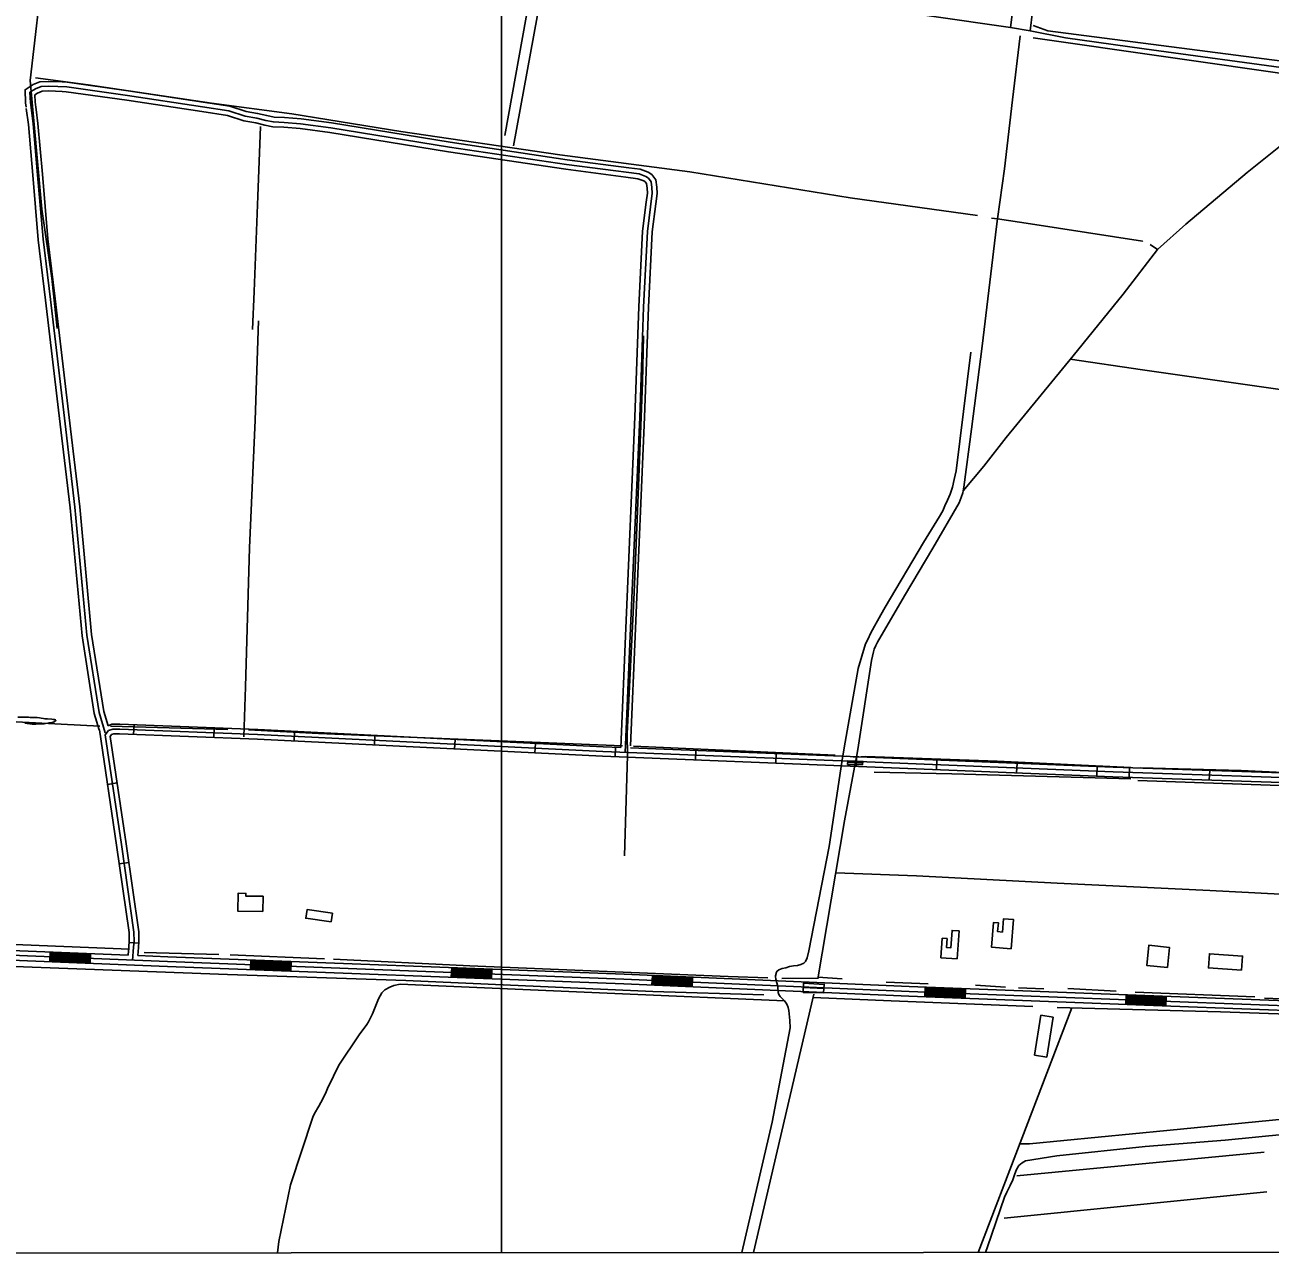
# Model space of a CAD drawing. Extents: x 3279314 to 3317160, y 734079 to 759431.
# Drawn here: x 3284597 to 3288472, y 739456 to 743278 of the extents above; entities that cross this region are included whole.
import ezdxf

# ---------------------------------------------------------------- set-up
doc = ezdxf.new("R2010")
doc.units = 0
for name, color, linetype in [('V-BLDG-OTLN', 7, 'Continuous'), ('V-BRDG-OTLN', 7, 'Continuous'), ('V-DTCH-CNTR', 7, 'Continuous'), ('V-GRID-FRAM', 7, 'Continuous'), ('V-GRID-MAJR', 7, 'Continuous'), ('V-ROAD-CNTR', 7, 'Continuous'), ('V-SITE-VEGE', 7, 'Continuous'), ('V-TOPO-SHOR', 7, 'Continuous')]:
    doc.layers.add(name, color=color, linetype=linetype)

msp = doc.modelspace()

# ---------------------------------------------------------------- linework, layer by layer
at = {"layer": 'V-BLDG-OTLN'}
for points in [[(3285337.9, 740519.1), (3285259.7, 740520.3), (3285260.6, 740575.6), (3285284.8, 740575.3), (3285284.7, 740567.1), (3285338.6, 740566.3)], [(3285549.9, 740486.5), (3285471.2, 740498.1), (3285475.2, 740525.1), (3285553.9, 740513.5)], [(3287498.1, 740371.4), (3287447.3, 740375), (3287451.6, 740435.8), (3287466.5, 740434.7), (3287464.6, 740407), (3287478.4, 740406.1), (3287482.2, 740460), (3287504.2, 740458.4)], [(3287666.3, 740402.9), (3287605.1, 740407.9), (3287611.3, 740484.9), (3287626.1, 740483.7), (3287623.9, 740456.2), (3287639, 740455), (3287642.3, 740496.5), (3287673.6, 740494)], [(3288152.3, 740345), (3288087.9, 740351.3), (3288094, 740413.7), (3288158.4, 740407.4)], [(3288382.7, 740336.3), (3288279.9, 740343.5), (3288283, 740387.2), (3288385.8, 740380)], [(3287738.8, 740072.2), (3287758.6, 740195.9), (3287796.3, 740189.8), (3287776.5, 740066.1)]]:
    msp.add_lwpolyline(points, close=True, dxfattribs=at)
at = {"layer": 'V-BRDG-OTLN'}
for p, q in [((3287157.2, 740983.2), (3287204.2, 740981.2)), ((3287019.4, 740282.5), (3287083, 740279.5))]:
    msp.add_line(p, q, dxfattribs=at)
for points in [[(3287157.5, 740987.9), (3287204.5, 740986.1), (3287203.9, 740976), (3287156.9, 740976.8)], [(3287018.9, 740266.5), (3287019.9, 740296.1), (3287084.3, 740292), (3287081.6, 740265.4)]]:
    msp.add_lwpolyline(points, close=True, dxfattribs=at)
at = {"layer": 'V-DTCH-CNTR'}
msp.add_line((3286189.7, 743483.4), (3286090.4, 742933.4), dxfattribs=at)
for points in [[(3286487.2, 743438.4), (3286964, 743371), (3287411.2, 743306.6), (3287664.1, 743269.7), (3287724.9, 743260), (3287768.7, 743622), (3287828.8, 744130.6), (3287881.3, 744643.5), (3287892.9, 744738.6), (3287903.9, 744851.4), (3287930.3, 745093.3), (3287993.3, 745646.6), (3288042.4, 746074.1)], [(3287837.6, 744748), (3287812.6, 744528.6), (3287783.2, 744254.9), (3287727.7, 743775.4), (3287664.1, 743269.7)], [(3284698, 742332.9), (3284681, 742489.8), (3284649.7, 742704.6), (3284613.8, 743105.2), (3284655.8, 743472.7)], [(3287724.9, 743260), (3287834.8, 743238.1), (3288080.2, 743203.7), (3288551.6, 743138.8), (3288707.5, 743114.1), (3289000.2, 743070.8), (3289411.5, 743009.6), (3289502.3, 742998.1), (3289551.1, 742992.6), (3289872.3, 742944.9), (3290225.8, 742893.6), (3290504.4, 742856.5)], [(3285278.1, 741062.5), (3285283.8, 741218.5), (3285295.8, 741650.8), (3285313.4, 742047.4), (3285324.1, 742356.7)], [(3286463.2, 740692.4), (3286472.2, 741004.7), (3286471.1, 741072.2), (3286493, 741512), (3286505.7, 741816.9), (3286518.9, 742164.8), (3286522.5, 742310.1)], [(3286828.5, 739457.6), (3286922.4, 739863.7), (3286978.3, 740156.8), (3286977.6, 740179.8), (3286974.3, 740210.4), (3286972.1, 740220), (3286969.5, 740228.3), (3286966.4, 740233.8), (3286961, 740240.5), (3286947.2, 740254.4), (3286942.9, 740260.5), (3286941.2, 740266.6), (3286940.3, 740285.3), (3286934, 740308.7), (3286932.3, 740316.5), (3286932.6, 740318.8), (3286935.6, 740330.6), (3286936.8, 740332.6), (3286943.1, 740336.9), (3286953.8, 740341.7), (3286964.5, 740344), (3286976.4, 740347.4), (3286988.8, 740349.6), (3287000.9, 740350.7), (3287011.3, 740353.8), (3287020.5, 740358.3), (3287026.1, 740363.5), (3287031, 740374.7), (3287036.4, 740396.8), (3287100.2, 740721), (3287139.1, 740983.9), (3287146.6, 741028.6), (3287189.5, 741275.4), (3287213.3, 741351.6), (3287220.6, 741367.7), (3287228.8, 741383.8), (3287241.1, 741407.1), (3287249.8, 741423.2), (3287260.6, 741442.1), (3287273.5, 741466), (3287393, 741667.6), (3287443.1, 741747.7), (3287453.3, 741765.5), (3287460, 741781), (3287467.9, 741798.5), (3287475.8, 741817.5), (3287483.2, 741839.1), (3287488.8, 741863.3), (3287494.8, 741890.6), (3287541, 742259.3)], [(3285383, 739456.9), (3285387.7, 739491.8), (3285423.5, 739668.7), (3285493.6, 739879), (3285498.7, 739890), (3285511.9, 739913.5), (3285524.6, 739935.5), (3285534.3, 739958), (3285538.9, 739968), (3285557.2, 740007), (3285574, 740041), (3285637.8, 740135.4), (3285661.6, 740167.3), (3285666.2, 740175.8), (3285678.4, 740200.9), (3285691.6, 740231.4), (3285697.8, 740247.4), (3285707.4, 740265.9), (3285717, 740274.8), (3285733.1, 740283.3), (3285745.2, 740288.2), (3285765.3, 740292.6), (3286432.9, 740264.1), (3286960.7, 740240.8)], [(3287586.2, 739458), (3287592.2, 739475.8), (3287645.6, 739629.9), (3287652.7, 739645.8), (3287663.2, 739666.2), (3287671.4, 739684.1), (3287677.4, 739702.2), (3287682.6, 739716), (3287690.2, 739728.1), (3287700.2, 739736.6), (3287710.4, 739743), (3287808.4, 739758.6), (3288082.9, 739787.2), (3288331.7, 739807.8), (3288520.8, 739825.7), (3288739.8, 739848.4), (3288961.2, 739865.2), (3289226.1, 739891.3), (3289509, 739922.7), (3289724.3, 739943.7)]]:
    msp.add_lwpolyline(points, dxfattribs=at)
at = {"layer": 'V-GRID-FRAM'}
msp.add_lwpolyline([(3283455.7, 757641.4), (3314923.7, 757657.4), (3314940.9, 739471.9), (3283457, 739455.9), (3283455.7, 757641.4)], dxfattribs=at)
at = {"layer": 'V-GRID-MAJR'}
msp.add_spline([(3286080.7, 739457.2), (3286079.8, 745518), (3286078.9, 751579.8), (3286078, 757641.7), (3286078, 757642.7)], degree=3, dxfattribs=at)
at = {"layer": 'V-ROAD-CNTR'}
for p, q in [((3284935.6, 741070.1), (3284936.8, 741100)), ((3285185.4, 741060.3), (3285186.6, 741090.2)), ((3285435, 741049.3), (3285436.5, 741079.3)), ((3285684.7, 741036.9), (3285686.2, 741066.9)), ((3285934.4, 741024.6), (3285935.9, 741054.6)), ((3286184.1, 741012.2), (3286185.6, 741042.2)), ((3286434, 741000.3), (3286435.2, 741030.2)), ((3286683.8, 740990.4), (3286685, 741020.3)), ((3286933.6, 740980.5), (3286934.8, 741010.5)), ((3287183.4, 740970.6), (3287184.6, 741000.6)), ((3287433.2, 740960.5), (3287434.4, 740990.5)), ((3287683, 740950.5), (3287684.2, 740980.4)), ((3287932.8, 740940.4), (3287934, 740970.4)), ((3288033.8, 740966.7), (3288032.8, 740936.7)), ((3288283.7, 740958.2), (3288282.6, 740928.2)), ((3284884.3, 740918.9), (3284854.7, 740914.4)), ((3284920.8, 740671.4), (3284891.1, 740667.2)), ((3284951.4, 740420.4), (3284921.5, 740422.5)), ((3284675, 740362.7), (3284676.2, 740392.7)), ((3284799.9, 740357.7), (3284801.1, 740387.7)), ((3285299.5, 740338.1), (3285300.7, 740368.1)), ((3285424.4, 740333.3), (3285425.6, 740363.3)), ((3285924.1, 740314.3), (3285925.2, 740344.3)), ((3286049, 740309.5), (3286050.1, 740339.5)), ((3286548.5, 740290), (3286549.8, 740320)), ((3286673.4, 740284.6), (3286674.7, 740314.5)), ((3287398.9, 740283.3), (3287397.8, 740253.4)), ((3287523.8, 740278.6), (3287522.7, 740248.6)), ((3288023.5, 740259.7), (3288022.3, 740229.7)), ((3288148.4, 740254.9), (3288147.2, 740224.9))]:
    msp.add_line(p, q, dxfattribs=at)
for points in [[(3284713.6, 743100.4), (3284671.5, 743102.3), (3284644.1, 743101.2), (3284622.9, 743092), (3284597.8, 743076.1), (3284599.3, 743035.3), (3284601.1, 743022)], [(3286476.1, 742833.3), (3286284.5, 742858.3), (3285920.4, 742912.6), (3285551, 742972.7), (3285456.8, 742985.4), (3285405.2, 742989.4), (3285372.4, 742991), (3285350, 742995.5), (3285321.5, 743002.3), (3285285.8, 743008.6), (3285234.9, 743025.5), (3285152.5, 743038), (3284918.5, 743073), (3284728.9, 743099.7), (3284713.6, 743100.4)], [(3286465.5, 741013.6), (3286481.9, 741400.3), (3286510.3, 742057.6), (3286522.1, 742399.9), (3286534.1, 742635.1), (3286549.1, 742754), (3286548.2, 742771.6), (3286545.9, 742790.1), (3286537.3, 742800.8), (3286529.7, 742805.8), (3286508.5, 742814), (3286282.4, 742843.5), (3285918.1, 742897.7), (3285548.8, 742957.9), (3285455.2, 742970.5), (3285404.2, 742974.4), (3285370.5, 742976.1), (3285346.8, 742980.8), (3285318.5, 742987.6), (3285282.2, 742994), (3285231.4, 743010.9), (3285150.3, 743023.2), (3284916.4, 743058.2), (3284727.6, 743084.8), (3284671.5, 743087.3), (3284647.5, 743086.3), (3284629.9, 743078.7), (3284613.1, 743068.1), (3284614.3, 743036.6), (3284623, 742969.9), (3284636.7, 742811.7), (3284653.7, 742611), (3284676.5, 742423.2), (3284724.3, 742019.3), (3284753.2, 741776.8), (3284790, 741379), (3284827.9, 741138.1), (3284847.1, 741074.7)], [(3286465.5, 741013.6), (3286481.9, 741400.3), (3286510.3, 742057.6), (3286522.1, 742399.9), (3286534.1, 742635.1), (3286549.1, 742754), (3286548.2, 742771.6), (3286545.9, 742790.1), (3286537.3, 742800.8), (3286529.7, 742805.8), (3286508.5, 742814), (3286282.4, 742843.5), (3285918.1, 742897.7), (3285548.8, 742957.9), (3285455.2, 742970.5), (3285404.2, 742974.4), (3285370.5, 742976.1), (3285346.8, 742980.8), (3285318.5, 742987.6), (3285282.2, 742994), (3285231.4, 743010.9), (3285150.3, 743023.2), (3284916.4, 743058.2), (3284727.6, 743084.8), (3284671.5, 743087.3), (3284647.5, 743086.3), (3284629.9, 743078.7), (3284613.1, 743068.1), (3284614.3, 743036.6), (3284623, 742969.9), (3284636.7, 742811.7), (3284653.7, 742611), (3284676.5, 742423.2), (3284724.3, 742019.3), (3284753.2, 741776.8), (3284790, 741379), (3284827.9, 741138.1), (3284847.1, 741074.7)], [(3284713.6, 743070.4), (3284671.5, 743072.3), (3284650.9, 743071.4), (3284637, 743065.4), (3284628.4, 743060), (3284629.2, 743037.8), (3284632.3, 743014.2)], [(3286466.9, 742804.3), (3286280.3, 742828.6), (3285915.8, 742882.9), (3285546.6, 742943.1), (3285453.6, 742955.6), (3285403.3, 742959.4), (3285368.7, 742961.2), (3285343.6, 742966.2), (3285315.4, 742972.9), (3285278.5, 742979.4), (3285227.9, 742996.3), (3285148, 743008.4), (3284914.2, 743043.4), (3284726.2, 743069.8), (3284713.8, 743070.4)], [(3284601.6, 743017.7), (3284608.1, 742968.3), (3284621.7, 742810.4), (3284638.7, 742609.4), (3284661.6, 742421.4), (3284709.4, 742017.5), (3284738.3, 741775.2), (3284775.1, 741377.1), (3284813.3, 741134.7), (3284828.6, 741083.9)], [(3284632.3, 743014.2), (3284637.9, 742971.5), (3284651.6, 742813), (3284668.6, 742612.5), (3284691.4, 742425), (3284739.2, 742021.1), (3284768.1, 741778.4), (3284804.9, 741380.9), (3284842.6, 741141.4), (3284855.9, 741097.2)], [(3286560.1, 742721.4), (3286564.1, 742753.4), (3286563.2, 742772.9), (3286560.3, 742796.3), (3286547.5, 742812), (3286536.7, 742819.2), (3286512.2, 742828.6), (3286476.1, 742833.3)], [(3286530.5, 742726.3), (3286534, 742754.5), (3286533.3, 742770.3), (3286531.5, 742784), (3286527, 742789.6), (3286522.8, 742792.5), (3286504.8, 742799.4), (3286466.9, 742804.3)], [(3286451.1, 741029.6), (3286466.9, 741401), (3286495.4, 742058.2), (3286507.1, 742400.5), (3286519.2, 742636.4), (3286530.5, 742726.3)], [(3286481.4, 741034.3), (3286496.9, 741399.7), (3286525.3, 742057), (3286537.1, 742399.2), (3286549.1, 742633.8), (3286560.1, 742721.4)], [(3284829.4, 741084), (3284882.8, 740725.4), (3284921.5, 740453.3), (3284921.8, 740426.5), (3284920.6, 740409.2), (3284918.5, 740382.9)], [(3287983.3, 740953.4), (3287217.3, 740984.3), (3286395.6, 741016.8), (3285321.2, 741069.9), (3284892.3, 741086.8), (3284871, 741086.7), (3284857.9, 741082), (3284846.9, 741068.2), (3284897.6, 740727.6), (3284936.5, 740454.5), (3284936.8, 740426), (3284935.5, 740408.1), (3284932.3, 740366.8)], [(3286451.1, 741029.6), (3286396.3, 741031.8), (3285321.9, 741084.9), (3284892.5, 741101.8), (3284868.3, 741101.7), (3284855.9, 741097.2)], [(3287982.7, 740938.4), (3287216.7, 740969.3), (3286394.9, 741001.8), (3285320.6, 741055), (3284892, 741071.8), (3284873.6, 741071.7), (3284867, 741069.3), (3284862.7, 741064), (3284912.5, 740729.7), (3284951.5, 740455.6), (3284951.8, 740425.6), (3284950.5, 740407), (3284948.5, 740381.7)], [(3287983.9, 740968.4), (3287217.9, 740999.2), (3286481.1, 741028.4)], [(3287983.8, 740968.4), (3288721.7, 740943.3), (3288843.1, 740938.6)], [(3287982.8, 740938.4), (3288720.7, 740913.4), (3288839.9, 740908.7)], [(3293506.8, 740856.1), (3293414.9, 740847.3), (3293204.3, 740811.1), (3293090.2, 740793), (3293033, 740778.8), (3292990.6, 740774.1), (3292903.4, 740773.4), (3292614.6, 740778.9), (3292099.2, 740805.6), (3291359.1, 740833.6), (3290789.8, 740852), (3290580, 740859.8), (3289986.3, 740880), (3289679.4, 740888.9), (3288929.3, 740920.3), (3288721.2, 740928.3), (3287983.3, 740953.4)], [(3287347.7, 740255.3), (3286460.4, 740293.8), (3285040.8, 740348), (3284554.1, 740367.6), (3284260.8, 740379.3), (3283454.7, 740425.9)], [(3287348.4, 740270.2), (3286461, 740308.8), (3285041.3, 740363), (3284554.7, 740382.6), (3284261.5, 740394.3), (3283454.8, 740440.9)], [(3284918.5, 740382.9), (3284555.3, 740397.6), (3284262.2, 740409.3), (3283455.7, 740455.9)], [(3284800.7, 740378.7), (3284675.8, 740383.7)], [(3284800.8, 740381.7), (3284675.9, 740386.7)], [(3284801, 740384.7), (3284676.1, 740389.7)], [(3284800, 740360.7), (3284675.1, 740365.7)], [(3284800.1, 740363.7), (3284675.2, 740368.7)], [(3284800.2, 740366.7), (3284675.3, 740371.7)], [(3284800.3, 740369.7), (3284675.4, 740374.7)], [(3284800.5, 740372.7), (3284675.6, 740377.7)], [(3284800.6, 740375.7), (3284675.7, 740380.7)], [(3287349, 740285.2), (3286461.6, 740323.8), (3285041.9, 740378), (3284948.5, 740381.7)], [(3285424.6, 740339.3), (3285299.7, 740344.1)], [(3285424.8, 740342.3), (3285299.9, 740347.1)], [(3285424.9, 740345.3), (3285300, 740350.1)], [(3285425, 740348.3), (3285300.1, 740353.1)], [(3285425.1, 740351.3), (3285300.2, 740356.1)], [(3285425.2, 740354.3), (3285300.3, 740359.1)], [(3285425.3, 740357.3), (3285300.4, 740362.1)], [(3285425.4, 740360.3), (3285300.5, 740365.1)], [(3285424.5, 740336.3), (3285299.6, 740341.1)], [(3286049.1, 740312.5), (3285924.2, 740317.3)], [(3286049.2, 740315.5), (3285924.3, 740320.3)], [(3286049.3, 740318.5), (3285924.4, 740323.3)], [(3286049.4, 740321.5), (3285924.5, 740326.3)], [(3286049.5, 740324.5), (3285924.6, 740329.3)], [(3286049.6, 740327.5), (3285924.7, 740332.3)], [(3286049.8, 740330.5), (3285924.9, 740335.3)], [(3286049.9, 740333.5), (3285925, 740338.3)], [(3286050, 740336.5), (3285925.1, 740341.3)], [(3286674, 740299.5), (3286549.1, 740305)], [(3286674.2, 740302.5), (3286549.3, 740308)], [(3286674.3, 740305.5), (3286549.4, 740311)], [(3286674.4, 740308.5), (3286549.5, 740314)], [(3286674.6, 740311.5), (3286549.7, 740317)], [(3286673.5, 740287.6), (3286548.6, 740293)], [(3286673.6, 740290.6), (3286548.8, 740296)], [(3286673.8, 740293.6), (3286548.9, 740299)], [(3286673.9, 740296.5), (3286549, 740302)], [(3293622.5, 740123.6), (3293528.6, 740110.5), (3293383.4, 740084.6), (3293267.3, 740068), (3293145.5, 740044.3), (3293109.6, 740048.6), (3293021.5, 740044.1), (3292883.4, 740047.8), (3292640.9, 740054.1), (3292264.3, 740071.3), (3291767, 740094.4), (3291311.8, 740111.1), (3290809.9, 740133.8), (3290421.1, 740152.1), (3289906.7, 740171.5), (3289439.7, 740186.9), (3288908.1, 740209), (3288605, 740222.6), (3288163.3, 740239.3), (3287348.4, 740270.2)], [(3287349, 740285.2), (3288163.9, 740254.3), (3288605.6, 740237.6), (3288773.2, 740230.1)], [(3287398.4, 740268.3), (3287523.3, 740263.6)], [(3287398.5, 740271.3), (3287523.4, 740266.6)], [(3287398.6, 740274.3), (3287523.5, 740269.6)], [(3287398.7, 740277.3), (3287523.6, 740272.6)], [(3287398.8, 740280.3), (3287523.7, 740275.6)], [(3287347.8, 740255.3), (3288162.7, 740224.3), (3288604.4, 740207.6), (3288907.5, 740194), (3289439.2, 740171.9), (3289906.2, 740156.5), (3290420.5, 740137.1), (3290809.3, 740118.8), (3291311.2, 740096.2), (3291766.3, 740079.4), (3292263.6, 740056.4), (3292640.4, 740039.1), (3292883, 740032.8), (3293021.6, 740029.1), (3293109.1, 740033.6), (3293146, 740029.1), (3293269.8, 740053.2), (3293385.7, 740069.8), (3293530.9, 740095.6), (3293624.6, 740108.8)], [(3287397.9, 740256.4), (3287522.8, 740251.6)], [(3287398, 740259.4), (3287522.9, 740254.6)], [(3287398.1, 740262.4), (3287523, 740257.6)], [(3287398.2, 740265.3), (3287523.2, 740260.6)], [(3288022.4, 740232.7), (3288147.4, 740227.9)], [(3288022.6, 740235.7), (3288147.5, 740230.9)], [(3288022.7, 740238.7), (3288147.6, 740233.9)], [(3288022.8, 740241.7), (3288147.7, 740236.9)], [(3288022.9, 740244.7), (3288147.8, 740239.9)], [(3288023, 740247.7), (3288147.9, 740242.9)], [(3288023.1, 740250.7), (3288148, 740245.9)], [(3288023.2, 740253.7), (3288148.2, 740248.9)], [(3288023.4, 740256.7), (3288148.3, 740251.9)]]:
    msp.add_lwpolyline(points, dxfattribs=at)
at = {"layer": 'V-SITE-VEGE'}
for p, q in [((3284574.9, 741123.6), (3284608.4, 741123.4)), ((3284608.4, 741123.4), (3284613.2, 741122.7)), ((3284613.2, 741122.7), (3284617.9, 741122.4)), ((3284617.9, 741122.4), (3284635.8, 741122.3)), ((3284635.8, 741122.3), (3284642.9, 741121.3)), ((3284642.9, 741121.3), (3284648, 741120.3)), ((3284648, 741120.3), (3284655.4, 741119.9)), ((3284655.4, 741119.9), (3284659.5, 741118.9)), ((3284659.5, 741118.9), (3284667.6, 741118.2)), ((3284667.6, 741118.2), (3284681.2, 741117.4)), ((3284619.5, 741102.1), (3284596.8, 741104.5)), ((3284631.7, 741102), (3284619.5, 741102.1)), ((3284648.6, 741103), (3284631.7, 741102)), ((3284657.1, 741103), (3284648.6, 741103)), ((3284661.8, 741104), (3284657.1, 741103)), ((3284669.6, 741105), (3284661.8, 741104)), ((3284673.3, 741106), (3284669.6, 741105)), ((3284679.1, 741106.3), (3284673.3, 741106)), ((3284682.1, 741107.3), (3284679.1, 741106.3)), ((3284681.2, 741117.4), (3284685.6, 741116.8)), ((3284688.2, 741109.6), (3284682.1, 741107.3)), ((3284685.6, 741116.8), (3284689.6, 741116.4)), ((3284692.7, 741112.3), (3284688.2, 741109.6)), ((3284689.6, 741116.4), (3284691.6, 741115.7)), ((3284691.6, 741115.7), (3284694, 741115.4)), ((3284694, 741115.4), (3284692.7, 741112.3))]:
    msp.add_line(p, q, dxfattribs=at)
at = {"layer": 'V-TOPO-SHOR'}
for p, q in [((3286223.1, 743475.2), (3286117.7, 742902)), ((3287734.8, 743237.2), (3288662, 743104.6)), ((3287623.5, 742674), (3287605.3, 742676.9)), ((3288098.3, 742595), (3288121.1, 742578.7)), ((3284830, 741095.7), (3284211.9, 741127.9)), ((3284863.7, 741095.8), (3285228.8, 741085.4)), ((3287118.4, 741005.4), (3286491.2, 741033)), ((3287184.6, 740999.7), (3287154.7, 741002.1)), ((3287182.6, 740988.8), (3287184.6, 740999.7)), ((3288060.5, 740926.3), (3288835.8, 740900.1)), ((3287064.1, 740309.4), (3287147.4, 740800.8)), ((3285200.8, 740385.3), (3284968.8, 740391.4)), ((3285235.5, 740384.4), (3285529.1, 740371.5)), ((3285227.9, 740322.6), (3284494.8, 740350.5)), ((3286952, 740310.7), (3287064.4, 740311.5)), ((3287064.9, 740314.4), (3287140.7, 740308.9)), ((3287277.3, 740298.7), (3287408, 740293.5)), ((3287555.1, 740289.2), (3287648.1, 740283.2)), ((3287689.1, 740281.2), (3287767.3, 740278.5)), ((3287842.8, 740279.7), (3287992.6, 740271)), ((3288051.7, 740267.9), (3288424.1, 740252.9)), ((3288454.1, 740249.4), (3288735.7, 740237.2)), ((3287683.9, 739696.3), (3288453.6, 739769.9)), ((3288461.8, 739646.3), (3287644.3, 739564.6))]:
    msp.add_line(p, q, dxfattribs=at)
for points in [[(3288718.1, 743138.4), (3287779.7, 743259.8), (3287734.7, 743276.5)], [(3287623.5, 742674), (3287644.9, 742829.7), (3287670.3, 743045.2), (3287694.1, 743244.1)], [(3284630.8, 743113.5), (3284794.2, 743091.4), (3285177.8, 743034.8), (3285427.5, 743000.8), (3285767.2, 742946.2), (3286262.1, 742873.8), (3286666.3, 742820.5), (3287165, 742739.6), (3287561.6, 742684.3)], [(3288121.1, 742578.7), (3288209.2, 742658.1), (3288400, 742818.8), (3288555.9, 742943.3), (3288709.8, 743070.6), (3288749.8, 743093.3)], [(3285305.5, 742329.6), (3285311.1, 742447.8), (3285322.6, 742744.9), (3285330.5, 742962)], [(3287516.3, 741827.6), (3287518.3, 741839.1), (3287542.3, 742020.3), (3287575.5, 742277.8), (3287620.3, 742650.4), (3287623.5, 742674)], [(3287623.5, 742674), (3287725.9, 742659), (3288074.7, 742604.9), (3288075.8, 742604.3)], [(3288121.1, 742578.7), (3288014.9, 742440.2), (3287859.1, 742248.3), (3287650.4, 741993.7), (3287580.8, 741904.9), (3287516.3, 741827.6)], [(3287849.5, 742237.5), (3288074.3, 742204.4), (3288967.8, 742077.3)], [(3287184.6, 740999.7), (3287188.9, 741022.6), (3287231.3, 741299.6), (3287237.9, 741327.4), (3287240.1, 741335.7), (3287244.7, 741346.8), (3287250.3, 741356.7), (3287334.1, 741501.1), (3287422.7, 741649.4), (3287504, 741790.7), (3287510.9, 741807.6), (3287515.3, 741821.7), (3287516.3, 741827.6)], [(3286456.2, 741034.3), (3285511.3, 741072.8), (3285293.1, 741084.1)], [(3287147.4, 740800.8), (3287178.7, 740968), (3287182.7, 740989.3)], [(3287184.6, 740999.7), (3287213.4, 741001.2), (3287622.6, 740986.3), (3288038.8, 740967.3)], [(3288068.1, 740966), (3288381.6, 740957.2), (3288840.1, 740935.9)], [(3288038, 740931.9), (3287481.8, 740947.4), (3287240.2, 740952.5)], [(3288803.8, 740557.1), (3288284.5, 740583.9), (3287809.1, 740607.1), (3287371.6, 740630.2), (3287120, 740639.3)], [(3284922.3, 740401.2), (3284385.3, 740423.1), (3284372, 740433), (3284348.8, 740436.3), (3284302.4, 740436.2), (3284269.3, 740422.9), (3283844.9, 740451.7), (3283685.7, 740461.3)], [(3285557, 740370.2), (3285981.3, 740349.9), (3286785.2, 740316.2), (3286908.8, 740312.1)], [(3285227.9, 740322.6), (3285782.5, 740304.2), (3286551.3, 740270.1), (3286896.4, 740259.1)], [(3286864.4, 739457.6), (3287052.3, 740261.4)], [(3287049.9, 740251.1), (3287292.3, 740241.2), (3287733, 740223)], [(3287563.1, 739458), (3287699.5, 739812.1), (3287855.2, 740219.1)], [(3287809, 740220.3), (3288317.6, 740207.1), (3288586.7, 740197.1), (3289130.8, 740180.4), (3289452.9, 740158.6), (3289700.6, 740148.8)], [(3289773.4, 739996.4), (3288150.3, 739837), (3287723.5, 739796.1), (3287691.6, 739796.1)]]:
    msp.add_lwpolyline(points, dxfattribs=at)

doc.saveas('drawing.dxf')
